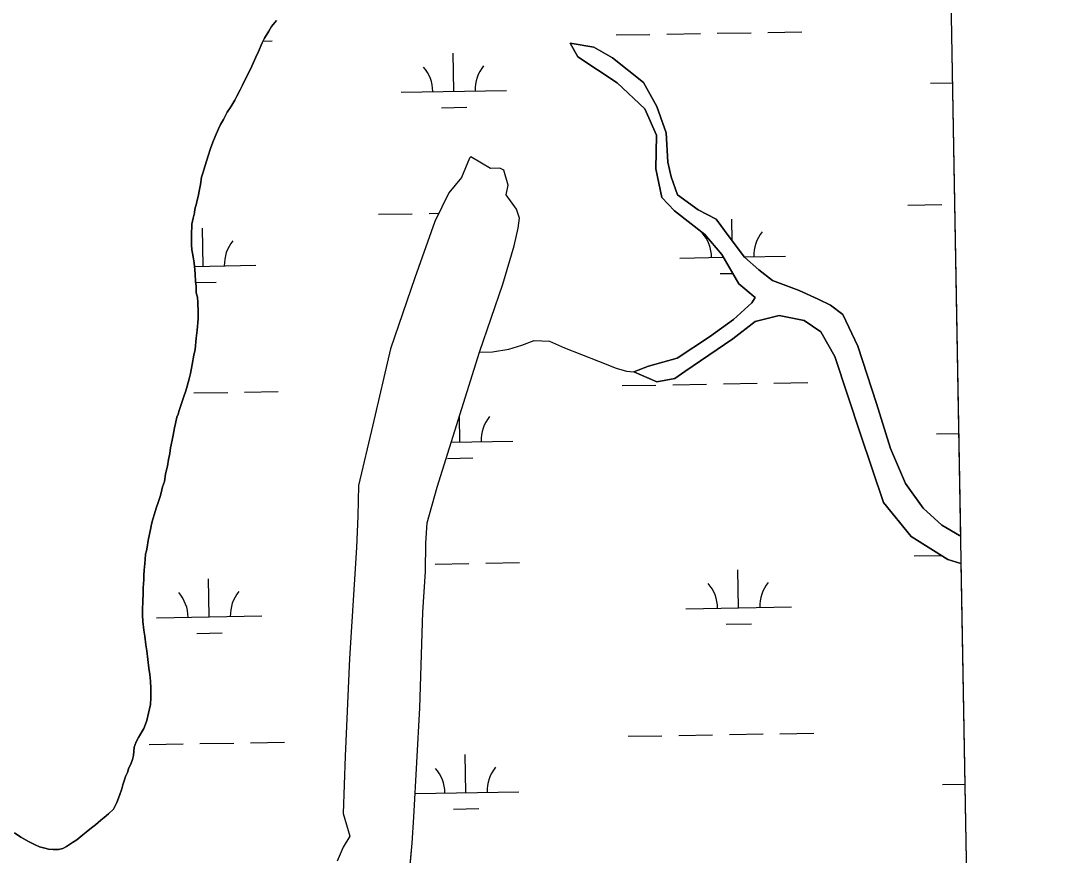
# Model space of a CAD drawing. Extents: x 3887375 to 3925618, y 296674 to 322633.
# Drawn here: x 3922538 to 3923513, y 307144 to 307936 of the extents above; entities that cross this region are included whole.
import ezdxf

# ---------------------------------------------------------------- set-up
doc = ezdxf.new("R2010")
doc.units = 0
for name, color, linetype in [('V-GRID-FRAM', 7, 'Continuous'), ('V-TOPO-SHOR', 7, 'Continuous'), ('V-WETL-SWMP', 7, 'Continuous')]:
    doc.layers.add(name, color=color, linetype=linetype)

msp = doc.modelspace()

# ---------------------------------------------------------------- linework, layer by layer
at = {"layer": 'V-GRID-FRAM'}
msp.add_lwpolyline([(3891343.33, 320285.84), (3923192.81, 320832.52), (3923512.79, 302652.88), (3891647.44, 302105.93), (3891343.33, 320285.84)], dxfattribs=at)
at = {"layer": 'V-TOPO-SHOR'}
for points in [[(3922780.21, 307936.21), (3922775.37, 307930.43), (3922772.71, 307926.1), (3922768.83, 307919.59), (3922766.65, 307915.01), (3922763.02, 307906.82), (3922760.59, 307901.52), (3922756.71, 307892.84), (3922754.05, 307887.06), (3922751.38, 307882.24), (3922747.75, 307875.01), (3922745.57, 307870.43), (3922742.42, 307864.41), (3922740.48, 307860.79), (3922737.82, 307855.98), (3922736.12, 307853.33), (3922733.46, 307849.23), (3922729.83, 307842.48), (3922727.16, 307837.67), (3922725.22, 307833.57), (3922722.07, 307826.34), (3922719.89, 307820.8), (3922717.46, 307814.77), (3922715.28, 307808.02), (3922712.37, 307798.62), (3922710.18, 307791.39), (3922708.96, 307787.77), (3922708.23, 307780.78), (3922707.25, 307775.96), (3922705.79, 307769.45), (3922705.06, 307765.83), (3922704.33, 307762.7), (3922702.87, 307757.39), (3922702.38, 307753.77), (3922701.16, 307748.71), (3922699.94, 307743.16), (3922699.94, 307739.79), (3922699.44, 307735.45), (3922699.43, 307730.38), (3922699.66, 307723.39), (3922699.89, 307718.8), (3922700.6, 307715.42), (3922701.32, 307710.11), (3922702.03, 307706.25), (3922702.74, 307699.74), (3922702.98, 307695.64), (3922703.44, 307688.64), (3922703.92, 307684.3), (3922703.9, 307678.03), (3922705.1, 307673.92), (3922705.57, 307668.62), (3922705.79, 307659.69), (3922705.78, 307653.18), (3922704.79, 307642.57), (3922704.05, 307635.09), (3922703.06, 307624.24), (3922701.84, 307618.93), (3922700.14, 307610.01), (3922698.67, 307601.57), (3922697.45, 307596.27), (3922695.51, 307589.28), (3922694.29, 307584.94), (3922692.35, 307579.63), (3922691.38, 307576.74), (3922690.17, 307572.88), (3922687.98, 307566.38), (3922687.01, 307563), (3922685.8, 307559.87), (3922684.34, 307554.08), (3922683.6, 307549.98), (3922682.14, 307542.99), (3922681.17, 307538.17), (3922679.7, 307530.93), (3922678.97, 307525.63), (3922677.75, 307519.84), (3922676.77, 307513.57), (3922675.8, 307509.96)], [(3923428.86, 307421.29), (3923416.42, 307425.06), (3923381.59, 307446.9), (3923355.57, 307479.12), (3923333.56, 307544.02), (3923309.32, 307617.47), (3923296, 307641.04), (3923280.42, 307651.85), (3923256.64, 307656.34), (3923233.73, 307650.76), (3923212.85, 307634.32), (3923167.22, 307603.21), (3923157.66, 307596.72), (3923140.59, 307593.6), (3923118.8, 307603.11), (3923132.6, 307608.4), (3923159.79, 307616.06), (3923190.59, 307636.09), (3923213.23, 307652.71), (3923230.62, 307668.42), (3923233.77, 307673.61), (3923218.41, 307686.36), (3923202.41, 307714.21), (3923186.15, 307733.35), (3923157.51, 307755.72), (3923145.44, 307768.23), (3923139.71, 307795.6), (3923140.41, 307827.35), (3923129.43, 307852.44), (3923102.95, 307877.11), (3923065.63, 307901.89), (3923058.4, 307914.74), (3923081.02, 307910.84), (3923098.54, 307900.78), (3923128.13, 307877.44), (3923140.69, 307854.85), (3923149.35, 307829.78), (3923151.2, 307801.87), (3923154.35, 307788.09), (3923160.18, 307770.8), (3923179.99, 307756.66), (3923196.94, 307747.77), (3923209.36, 307730.99), (3923223.89, 307711.67), (3923237.32, 307699.73), (3923250.39, 307689.72), (3923275.67, 307680.17), (3923293.6, 307672.05), (3923305.16, 307666.32), (3923317.08, 307657.29), (3923331.11, 307627.32), (3923348.77, 307573.12), (3923362.28, 307530.18), (3923376.47, 307496.92), (3923393.09, 307473.52), (3923410.75, 307457.65), (3923427.5, 307447.8), (3923428.4, 307447.45)], [(3922899.13, 307049.01), (3922908.74, 307155.88), (3922910.16, 307180.71), (3922916.05, 307284.12), (3922918.71, 307375.14), (3922921.42, 307413.54), (3922921.69, 307440.33), (3922922.85, 307459.92), (3922932.51, 307493.6), (3922972.61, 307621.52), (3922994.81, 307686.13), (3923005.46, 307722.52), (3923009.32, 307739.17), (3923010.58, 307748.67), (3923007.75, 307757.44), (3922997.79, 307770.93), (3922999.82, 307780.03), (3922995.5, 307794.25), (3922991.83, 307796.23), (3922982.9, 307795.73), (3922974.41, 307800.87), (3922964.38, 307806.98), (3922963.2, 307805.64), (3922955.64, 307787.27), (3922943.46, 307772.64), (3922930.37, 307745.59), (3922911.4, 307692.21), (3922888.21, 307624.89), (3922871.56, 307552.65), (3922857.79, 307495.13), (3922857.3, 307466.02), (3922855.84, 307436.33), (3922849.35, 307331.18), (3922845.12, 307238.44), (3922843.41, 307183.9), (3922849.8, 307162.68), (3922843.29, 307152.07), (3922837.52, 307138.73)], [(3922972.61, 307621.52), (3922984.98, 307622.08), (3923000.3, 307624.44), (3923012.73, 307628.38), (3923024.4, 307632.72), (3923038.91, 307631.99), (3923053.18, 307625.85), (3923085.4, 307613.13), (3923102.18, 307606.57), (3923112.03, 307603.57), (3923118.8, 307603.11)], [(3922675.8, 307509.96), (3922674.82, 307505.86), (3922673.84, 307499.1), (3922672.14, 307494.04), (3922670.93, 307488.26), (3922669.71, 307484.88), (3922668.01, 307479.1), (3922666.07, 307473.55), (3922664.61, 307468.25), (3922662.91, 307463.19), (3922661.7, 307458.61), (3922660.96, 307454.99), (3922659.74, 307448.96), (3922658.52, 307442.93), (3922657.55, 307436.66), (3922656.81, 307433.05), (3922656.09, 307429.91), (3922655.59, 307424.85), (3922655.34, 307421.23), (3922654.6, 307414.72), (3922654.35, 307410.14), (3922654.35, 307405.55), (3922653.85, 307398.08), (3922653.83, 307393.01), (3922653.33, 307385.29), (3922653.08, 307377.58), (3922653.06, 307372.03), (3922653.54, 307366.24), (3922654.24, 307358.03), (3922655.19, 307352.24), (3922656.38, 307344.04), (3922657.09, 307338.25), (3922658.28, 307330.28), (3922659.23, 307321.84), (3922659.94, 307316.05), (3922660.65, 307309.53), (3922661.12, 307303.02), (3922661.1, 307293.85), (3922660.6, 307287.58), (3922658.89, 307279.14), (3922657.19, 307272.39), (3922655.98, 307268.78), (3922654.28, 307264.68), (3922652.58, 307261.55), (3922649.44, 307256.01), (3922647.26, 307252.15), (3922645.31, 307247.09), (3922644.58, 307239.13), (3922643.6, 307235.27), (3922642.39, 307231.66), (3922639.96, 307226.36), (3922638.75, 307222.98), (3922637.05, 307219.12), (3922636.08, 307215.99), (3922634.62, 307211.17), (3922633.65, 307207.56), (3922631.23, 307201.05), (3922628.8, 307194.54), (3922627.34, 307191.17), (3922625.65, 307188.03), (3922620.82, 307183.7), (3922616.71, 307180.33), (3922613.56, 307177.69), (3922608.49, 307173.36), (3922604.87, 307170.47), (3922599.79, 307166.38), (3922596.41, 307163.73), (3922590.85, 307159.16), (3922586.74, 307156.52), (3922580.95, 307152.67), (3922577.56, 307150.99), (3922573.46, 307149.79), (3922568.4, 307149.8), (3922564.06, 307150.3), (3922560.68, 307151.03), (3922555.38, 307152.48), (3922551.28, 307154.18), (3922545.01, 307157.33), (3922537.79, 307161.45), (3922531.77, 307165.56)]]:
    msp.add_lwpolyline(points, dxfattribs=at)
at = {"layer": 'V-WETL-SWMP'}
for p, q in [((3923408.63, 308571), (3923428.4, 307447.45)), ((3922772.71, 307926.1), (3922775.37, 307930.43)), ((3922775.37, 307930.43), (3922780.21, 307936.21)), ((3922766.65, 307915.01), (3922768.83, 307919.59)), ((3922768.83, 307919.59), (3922772.71, 307926.1)), ((3923102, 307922.53), (3923133.99, 307923.08)), ((3923149.99, 307923.35), (3923181.99, 307923.9)), ((3923197.98, 307924.17), (3923229.98, 307924.72)), ((3923245.98, 307925), (3923277.97, 307925.55)), ((3922763.02, 307906.82), (3922766.65, 307915.01)), ((3922767.49, 307916.78), (3922776.14, 307916.93)), ((3923081.02, 307910.84), (3923058.4, 307914.74)), ((3923058.4, 307914.74), (3923065.63, 307901.89)), ((3923098.54, 307900.78), (3923081.02, 307910.84)), ((3922756.71, 307892.84), (3922760.59, 307901.52)), ((3922760.59, 307901.52), (3922763.02, 307906.82)), ((3922948.3, 307869.14), (3922947.68, 307905.13)), ((3923065.63, 307901.89), (3923102.95, 307877.11)), ((3923128.13, 307877.44), (3923098.54, 307900.78)), ((3922754.05, 307887.06), (3922756.71, 307892.84)), ((3922747.75, 307875.01), (3922751.38, 307882.24)), ((3922751.38, 307882.24), (3922754.05, 307887.06)), ((3922742.42, 307864.41), (3922745.57, 307870.43)), ((3922745.57, 307870.43), (3922747.75, 307875.01)), ((3922898.31, 307868.28), (3922998.29, 307870)), ((3923102.95, 307877.11), (3923129.43, 307852.45)), ((3923140.69, 307854.85), (3923128.13, 307877.44)), ((3923400.14, 307876.89), (3923420.84, 307877.25)), ((3922737.82, 307855.98), (3922740.48, 307860.79)), ((3922740.48, 307860.79), (3922742.42, 307864.41)), ((3922733.46, 307849.23), (3922736.12, 307853.33)), ((3922736.12, 307853.33), (3922737.82, 307855.98)), ((3922936.57, 307853.5), (3922960.56, 307853.92)), ((3923129.43, 307852.45), (3923140.41, 307827.35)), ((3923149.35, 307829.78), (3923140.69, 307854.85)), ((3922727.16, 307837.67), (3922729.83, 307842.48)), ((3922729.83, 307842.48), (3922733.46, 307849.23)), ((3922722.07, 307826.34), (3922725.23, 307833.57)), ((3922725.23, 307833.57), (3922727.16, 307837.67)), ((3922717.46, 307814.77), (3922719.89, 307820.8)), ((3922719.89, 307820.8), (3922722.07, 307826.34)), ((3923140.41, 307827.35), (3923139.71, 307795.6)), ((3923151.2, 307801.87), (3923149.35, 307829.78)), ((3922715.28, 307808.02), (3922717.46, 307814.77)), ((3922712.37, 307798.62), (3922715.28, 307808.02)), ((3922963.2, 307805.64), (3922955.64, 307787.27)), ((3922964.38, 307806.98), (3922963.2, 307805.64)), ((3922974.41, 307800.86), (3922964.38, 307806.98)), ((3922982.9, 307795.73), (3922974.41, 307800.86)), ((3923154.35, 307788.09), (3923151.2, 307801.87)), ((3922708.96, 307787.77), (3922710.18, 307791.39)), ((3922710.18, 307791.39), (3922712.37, 307798.62)), ((3922991.83, 307796.23), (3922982.9, 307795.73)), ((3922995.5, 307794.25), (3922991.83, 307796.23)), ((3922999.83, 307780.03), (3922995.5, 307794.25)), ((3923139.71, 307795.6), (3923145.44, 307768.23)), ((3922708.23, 307780.78), (3922708.96, 307787.77)), ((3922955.64, 307787.27), (3922943.46, 307772.64)), ((3923160.18, 307770.8), (3923154.35, 307788.09)), ((3922705.79, 307769.45), (3922707.25, 307775.96)), ((3922707.25, 307775.96), (3922708.23, 307780.78)), ((3922943.46, 307772.64), (3922930.37, 307745.59)), ((3922997.79, 307770.93), (3922999.83, 307780.03)), ((3922702.87, 307757.39), (3922704.33, 307762.7)), ((3922704.33, 307762.7), (3922705.06, 307765.83)), ((3922705.06, 307765.83), (3922705.79, 307769.45)), ((3923007.75, 307757.44), (3922997.79, 307770.93)), ((3923145.44, 307768.23), (3923157.51, 307755.72)), ((3923179.99, 307756.66), (3923160.18, 307770.8)), ((3922701.16, 307748.71), (3922702.38, 307753.77)), ((3922702.38, 307753.77), (3922702.87, 307757.39)), ((3922876.88, 307752.46), (3922908.88, 307753.01)), ((3922924.88, 307753.29), (3922934.17, 307753.45)), ((3923010.58, 307748.67), (3923007.75, 307757.44)), ((3923157.51, 307755.72), (3923186.15, 307733.35)), ((3923196.94, 307747.77), (3923179.99, 307756.66)), ((3923378.72, 307761.08), (3923410.71, 307761.63)), ((3922699.94, 307743.17), (3922701.16, 307748.71)), ((3922699.94, 307739.79), (3922699.94, 307743.17)), ((3922930.37, 307745.59), (3922911.4, 307692.21)), ((3923009.32, 307739.17), (3923010.58, 307748.67)), ((3923209.36, 307730.99), (3923196.94, 307747.77)), ((3923212.21, 307727.2), (3923211.86, 307747.78)), ((3922699.43, 307730.38), (3922699.44, 307735.45)), ((3922699.44, 307735.45), (3922699.94, 307739.79)), ((3922710.64, 307703.17), (3922710.02, 307739.17)), ((3923005.46, 307722.52), (3923009.32, 307739.17)), ((3923186.15, 307733.35), (3923202.42, 307714.21)), ((3922699.66, 307723.39), (3922699.43, 307730.38)), ((3922699.89, 307718.8), (3922699.66, 307723.39)), ((3923223.89, 307711.67), (3923209.36, 307730.99)), ((3922700.61, 307715.42), (3922699.89, 307718.8)), ((3922701.32, 307710.11), (3922700.61, 307715.42)), ((3922994.81, 307686.13), (3923005.46, 307722.52)), ((3923202.42, 307714.21), (3923218.4, 307686.36)), ((3922702.03, 307706.25), (3922701.32, 307710.11)), ((3922702.74, 307699.74), (3922702.03, 307706.25)), ((3922702.38, 307703.03), (3922760.63, 307704.03)), ((3923162.48, 307710.93), (3923203.89, 307711.64)), ((3923223.66, 307711.98), (3923262.47, 307712.65)), ((3923237.32, 307699.73), (3923223.89, 307711.67)), ((3922702.98, 307695.64), (3922702.74, 307699.74)), ((3922703.44, 307688.64), (3922702.98, 307695.64)), ((3923200.74, 307696.15), (3923212.66, 307696.36)), ((3923250.39, 307689.72), (3923237.32, 307699.73)), ((3922703.92, 307684.3), (3922703.44, 307688.64)), ((3922703.55, 307687.62), (3922722.9, 307687.95)), ((3922703.9, 307678.03), (3922703.92, 307684.3)), ((3922911.4, 307692.21), (3922888.21, 307624.89)), ((3922972.61, 307621.52), (3922994.81, 307686.13)), ((3923218.4, 307686.36), (3923233.77, 307673.62)), ((3923275.67, 307680.17), (3923250.39, 307689.72)), ((3922705.1, 307673.92), (3922703.9, 307678.03)), ((3923293.6, 307672.05), (3923275.67, 307680.17)), ((3922705.57, 307668.62), (3922705.1, 307673.92)), ((3922705.79, 307659.69), (3922705.57, 307668.62)), ((3923230.62, 307668.42), (3923213.23, 307652.71)), ((3923233.77, 307673.62), (3923230.62, 307668.42)), ((3923305.16, 307666.32), (3923293.6, 307672.05)), ((3923317.08, 307657.29), (3923305.16, 307666.32)), ((3922705.78, 307653.18), (3922705.79, 307659.69)), ((3923233.73, 307650.76), (3923256.64, 307656.35)), ((3923256.64, 307656.35), (3923280.42, 307651.85)), ((3923331.11, 307627.32), (3923317.08, 307657.29)), ((3922704.79, 307642.57), (3922705.78, 307653.18)), ((3923213.23, 307652.71), (3923190.59, 307636.09)), ((3923212.85, 307634.32), (3923233.73, 307650.76)), ((3923280.42, 307651.85), (3923296, 307641.04)), ((3922703.06, 307624.24), (3922704.05, 307635.09)), ((3922704.05, 307635.09), (3922704.79, 307642.57)), ((3923190.59, 307636.09), (3923159.79, 307616.06)), ((3923296, 307641.04), (3923309.32, 307617.47)), ((3923167.22, 307603.21), (3923212.85, 307634.32)), ((3923348.77, 307573.12), (3923331.11, 307627.32)), ((3922700.14, 307610.01), (3922701.84, 307618.93)), ((3922701.84, 307618.93), (3922703.06, 307624.24)), ((3922888.21, 307624.89), (3922871.56, 307552.65)), ((3922932.51, 307493.6), (3922972.61, 307621.52)), ((3923159.79, 307616.06), (3923132.6, 307608.4)), ((3923309.32, 307617.47), (3923333.56, 307544.02)), ((3922698.67, 307601.57), (3922700.14, 307610.01)), ((3923132.6, 307608.4), (3923118.8, 307603.11)), ((3922695.51, 307589.28), (3922697.45, 307596.27)), ((3922697.45, 307596.27), (3922698.67, 307601.57)), ((3923118.8, 307603.11), (3923140.59, 307593.6)), ((3923140.59, 307593.6), (3923157.66, 307596.72)), ((3923157.66, 307596.72), (3923167.22, 307603.21)), ((3922694.29, 307584.94), (3922695.51, 307589.28)), ((3923107.71, 307589.9), (3923139.7, 307590.45)), ((3923155.7, 307590.72), (3923187.69, 307591.27)), ((3923203.69, 307591.55), (3923235.69, 307592.1)), ((3923251.69, 307592.37), (3923283.68, 307592.92)), ((3922690.17, 307572.88), (3922691.38, 307576.74)), ((3922691.38, 307576.74), (3922692.35, 307579.63)), ((3922692.35, 307579.63), (3922694.29, 307584.94)), ((3922701.86, 307582.93), (3922733.85, 307583.48)), ((3922749.85, 307583.76), (3922781.85, 307584.31)), ((3922687.98, 307566.38), (3922690.17, 307572.88)), ((3923362.28, 307530.18), (3923348.77, 307573.12)), ((3922684.34, 307554.08), (3922685.8, 307559.87)), ((3922685.8, 307559.87), (3922687.01, 307563)), ((3922687.01, 307563), (3922687.98, 307566.38)), ((3922954.01, 307536.51), (3922953.59, 307560.84)), ((3922682.14, 307542.99), (3922683.6, 307549.98)), ((3922683.6, 307549.98), (3922684.34, 307554.08)), ((3922871.56, 307552.65), (3922857.79, 307495.13)), ((3922679.7, 307530.93), (3922681.17, 307538.17)), ((3922681.17, 307538.17), (3922682.14, 307542.99)), ((3923333.56, 307544.02), (3923355.57, 307479.12)), ((3923405.85, 307544.27), (3923426.69, 307544.63)), ((3922678.97, 307525.63), (3922679.7, 307530.93)), ((3922945.92, 307536.37), (3923004, 307537.37)), ((3923376.47, 307496.92), (3923362.28, 307530.18)), ((3922676.77, 307513.57), (3922677.75, 307519.84)), ((3922677.75, 307519.84), (3922678.97, 307525.63)), ((3922942.27, 307520.88), (3922966.27, 307521.29)), ((3922674.82, 307505.86), (3922675.8, 307509.96)), ((3922675.8, 307509.96), (3922676.77, 307513.57)), ((3922672.14, 307494.04), (3922673.84, 307499.11)), ((3922673.84, 307499.11), (3922674.82, 307505.86)), ((3922670.93, 307488.26), (3922672.14, 307494.04)), ((3922857.79, 307495.13), (3922857.3, 307466.02)), ((3922922.85, 307459.92), (3922932.51, 307493.6)), ((3923393.09, 307473.52), (3923376.47, 307496.92)), ((3922666.07, 307473.55), (3922668.01, 307479.1)), ((3922668.01, 307479.1), (3922669.71, 307484.88)), ((3922669.71, 307484.88), (3922670.93, 307488.26)), ((3923355.57, 307479.12), (3923381.59, 307446.9)), ((3922664.61, 307468.25), (3922666.07, 307473.55)), ((3923410.75, 307457.65), (3923393.09, 307473.52)), ((3922661.7, 307458.61), (3922662.91, 307463.19)), ((3922662.91, 307463.19), (3922664.61, 307468.25)), ((3922857.3, 307466.02), (3922855.84, 307436.33)), ((3922921.69, 307440.33), (3922922.85, 307459.92)), ((3922659.74, 307448.96), (3922660.96, 307454.99)), ((3922660.96, 307454.99), (3922661.7, 307458.61)), ((3923427.5, 307447.8), (3923410.75, 307457.65)), ((3922657.55, 307436.66), (3922658.52, 307442.93)), ((3922658.52, 307442.93), (3922659.74, 307448.96)), ((3922921.42, 307413.54), (3922921.69, 307440.33)), ((3923381.59, 307446.9), (3923416.42, 307425.06)), ((3923428.4, 307447.45), (3923427.5, 307447.8)), ((3922656.08, 307429.91), (3922656.81, 307433.05)), ((3922656.81, 307433.05), (3922657.55, 307436.66)), ((3922855.84, 307436.33), (3922849.35, 307331.18)), ((3922654.6, 307414.72), (3922655.34, 307421.23)), ((3922655.34, 307421.23), (3922655.59, 307424.85)), ((3922655.59, 307424.85), (3922656.08, 307429.91)), ((3922930.58, 307420.66), (3922962.58, 307421.21)), ((3922978.58, 307421.49), (3923010.57, 307422.03)), ((3923384.43, 307428.45), (3923410.31, 307428.9)), ((3923416.42, 307425.06), (3923428.86, 307421.29)), ((3923428.86, 307421.29), (3923442.64, 306638.57)), ((3922654.35, 307410.14), (3922654.6, 307414.72)), ((3922918.71, 307375.14), (3922921.42, 307413.54)), ((3923218.18, 307379.16), (3923217.57, 307415.16)), ((3922653.85, 307398.08), (3922654.34, 307405.55)), ((3922654.34, 307405.55), (3922654.35, 307410.14)), ((3922716.35, 307370.55), (3922715.73, 307406.54)), ((3922653.33, 307385.29), (3922653.83, 307393.01)), ((3922653.83, 307393.01), (3922653.85, 307398.08)), ((3922653.08, 307377.58), (3922653.33, 307385.29)), ((3922653.06, 307372.03), (3922653.08, 307377.58)), ((3922653.54, 307366.24), (3922653.06, 307372.03)), ((3922916.05, 307284.12), (3922918.71, 307375.14)), ((3923168.19, 307378.3), (3923268.18, 307380.02)), ((3922654.24, 307358.03), (3922653.54, 307366.24)), ((3922666.36, 307369.69), (3922766.34, 307371.41)), ((3923206.45, 307363.53), (3923230.45, 307363.94)), ((3922655.19, 307352.24), (3922654.24, 307358.03)), ((3922656.38, 307344.04), (3922655.19, 307352.24)), ((3922704.62, 307354.91), (3922728.61, 307355.32)), ((3922657.09, 307338.25), (3922656.38, 307344.04)), ((3922658.28, 307330.28), (3922657.09, 307338.25)), ((3922659.23, 307321.84), (3922658.28, 307330.28)), ((3922849.35, 307331.18), (3922845.12, 307238.44)), ((3922659.94, 307316.05), (3922659.23, 307321.84)), ((3922660.65, 307309.53), (3922659.94, 307316.05)), ((3922661.12, 307303.02), (3922660.65, 307309.53)), ((3922660.6, 307287.58), (3922661.1, 307293.85)), ((3922661.1, 307293.85), (3922661.12, 307303.02)), ((3922658.89, 307279.14), (3922660.6, 307287.58)), ((3922910.16, 307180.71), (3922916.05, 307284.12)), ((3922657.19, 307272.39), (3922658.89, 307279.14)), ((3922652.58, 307261.55), (3922654.28, 307264.68)), ((3922654.28, 307264.68), (3922655.98, 307268.78)), ((3922655.98, 307268.78), (3922657.19, 307272.39)), ((3922647.26, 307252.15), (3922649.44, 307256.01)), ((3922649.44, 307256.01), (3922652.58, 307261.55)), ((3923113.42, 307257.27), (3923145.41, 307257.82)), ((3923161.41, 307258.1), (3923193.4, 307258.65)), ((3923209.4, 307258.92), (3923241.4, 307259.47)), ((3923257.39, 307259.75), (3923289.39, 307260.29)), ((3922644.58, 307239.13), (3922645.32, 307247.09)), ((3922645.32, 307247.09), (3922647.26, 307252.15)), ((3922659.57, 307249.48), (3922691.57, 307250.03)), ((3922707.57, 307250.31), (3922739.56, 307250.86)), ((3922755.56, 307251.13), (3922787.56, 307251.68)), ((3922642.39, 307231.66), (3922643.6, 307235.27)), ((3922643.6, 307235.27), (3922644.58, 307239.13)), ((3922845.12, 307238.44), (3922843.41, 307183.9)), ((3922959.72, 307203.89), (3922959.1, 307239.88)), ((3922638.75, 307222.98), (3922639.96, 307226.36)), ((3922639.96, 307226.36), (3922642.39, 307231.66)), ((3922634.62, 307211.17), (3922636.08, 307215.99)), ((3922636.08, 307215.99), (3922637.05, 307219.13)), ((3922637.05, 307219.13), (3922638.75, 307222.98)), ((3922631.23, 307201.05), (3922633.65, 307207.55)), ((3922633.65, 307207.55), (3922634.62, 307211.17)), ((3923411.56, 307211.64), (3923432.55, 307212)), ((3922628.8, 307194.54), (3922631.23, 307201.05)), ((3922911.43, 307203.06), (3923009.71, 307204.74)), ((3922620.82, 307183.7), (3922625.65, 307188.03)), ((3922625.65, 307188.03), (3922627.35, 307191.16)), ((3922627.35, 307191.16), (3922628.8, 307194.54)), ((3922947.98, 307188.25), (3922971.98, 307188.66)), ((3922608.49, 307173.36), (3922613.57, 307177.69)), ((3922613.57, 307177.69), (3922616.71, 307180.33)), ((3922616.71, 307180.33), (3922620.82, 307183.7)), ((3922843.41, 307183.9), (3922849.8, 307162.68)), ((3922908.74, 307155.88), (3922910.16, 307180.71)), ((3922599.79, 307166.38), (3922604.87, 307170.47)), ((3922604.87, 307170.47), (3922608.49, 307173.36)), ((3922531.77, 307165.56), (3922537.79, 307161.45)), ((3922537.79, 307161.45), (3922545.02, 307157.33)), ((3922545.02, 307157.33), (3922551.28, 307154.18)), ((3922586.74, 307156.52), (3922590.85, 307159.16)), ((3922590.85, 307159.16), (3922596.41, 307163.73)), ((3922596.41, 307163.73), (3922599.79, 307166.38)), ((3922849.8, 307162.68), (3922843.29, 307152.07)), ((3922551.28, 307154.18), (3922555.38, 307152.48)), ((3922555.38, 307152.48), (3922560.68, 307151.03)), ((3922560.68, 307151.03), (3922564.06, 307150.29)), ((3922564.06, 307150.29), (3922568.4, 307149.8)), ((3922568.4, 307149.8), (3922573.46, 307149.79)), ((3922573.46, 307149.79), (3922577.57, 307150.99)), ((3922577.57, 307150.99), (3922580.95, 307152.67)), ((3922580.95, 307152.67), (3922586.74, 307156.52)), ((3922843.29, 307152.07), (3922837.52, 307138.73)), ((3922899.13, 307049.02), (3922908.74, 307155.88))]:
    msp.add_line(p, q, dxfattribs=at)
for centre, start, end in [((3922893.06, 307868.66), 0.21154, 41.7552), ((3923003.53, 307870.56), 140.21154, 181.75519), ((3923157.23, 307711.31), 0.21154, 41.7552), ((3923267.7, 307713.21), 140.21154, 181.75519), ((3922765.87, 307704.6), 140.21154, 181.75519), ((3923009.23, 307537.94), 140.21154, 181.75519), ((3923162.94, 307378.69), 0.21154, 41.7552), ((3923273.41, 307380.58), 140.21154, 181.75519), ((3922661.11, 307370.07), 0.21154, 41.7552), ((3922771.58, 307371.97), 140.21154, 181.75519), ((3922904.47, 307203.41), 0.21154, 41.7552), ((3923014.94, 307205.31), 140.21154, 181.75519)]:
    msp.add_arc(centre, 35.25, start, end, dxfattribs=at)

doc.saveas('drawing.dxf')
